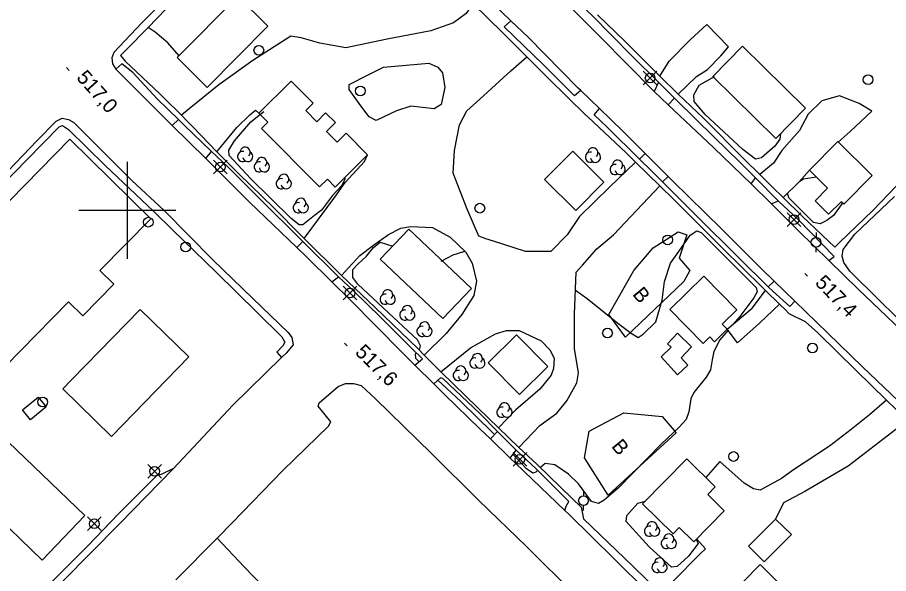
# Model space of a CAD drawing. Extents: x 347312 to 350503, y 6073086 to 6076432.
# Drawn here: x 348477.3 to 348656.9, y 6074525.1 to 6074639.7 of the extents above; entities that cross this region are included whole.
import ezdxf

# ---------------------------------------------------------------- set-up
doc = ezdxf.new("R2010")
doc.units = 0
for name, color, linetype in [('Level 19', 7, 'Continuous'), ('Level 2', 7, 'Continuous'), ('Level 21', 7, 'Continuous'), ('Level 22', 7, 'Continuous'), ('Level 3', 7, 'Continuous'), ('Level 31', 7, 'Continuous'), ('Level 36', 7, 'Continuous'), ('Level 44', 7, 'Continuous'), ('Level 61', 7, 'Continuous')]:
    doc.layers.add(name, color=color, linetype=linetype)

msp = doc.modelspace()

# ---------------------------------------------------------------- linework, layer by layer
at = {"layer": 'Level 19'}
for points in [[(348571.27, 6074642.55), (348569.89, 6074640.54), (348567.22, 6074638.6), (348562.56, 6074636.96), (348553.59, 6074635.25), (348545.07, 6074633.48), (348539.66, 6074634.4), (348535.86, 6074635.53), (348533.71, 6074635.86), (348525.85, 6074630.85), (348518.9, 6074625.84), (348512.73, 6074620.87), (348511.18, 6074619.56)], [(348609.76, 6074627.64), (348611.68, 6074630.73), (348616.03, 6074635.07), (348619.46, 6074638.28)], [(348613.55, 6074623.88), (348617.35, 6074627.53), (348619.61, 6074628.97), (348622.39, 6074631.8), (348623.91, 6074633.66), (348619.46, 6074638.28)], [(348510.69, 6074631.82), (348508.33, 6074634.48), (348505.77, 6074636.66), (348504.27, 6074637.66)], [(348604.8, 6074609.9), (348599.4, 6074604.73), (348593.23, 6074598.7), (348590.65, 6074594.94), (348587.3, 6074591.48), (348582.06, 6074591.47), (348575.53, 6074593.64), (348573.93, 6074594.12), (348572.48, 6074594.65), (348570.09, 6074600.23), (348567.17, 6074607.64), (348567.17, 6074607.64), (348567.49, 6074612.31), (348568.52, 6074617.58), (348570, 6074620.5), (348572.67, 6074622.89), (348579.08, 6074628.74), (348582.4, 6074631.58)], [(348552.8, 6074629.44), (348562.18, 6074630.26), (348564.04, 6074629.47), (348565.01, 6074628.3), (348565.44, 6074625.25), (348564.69, 6074621.81), (348563.26, 6074620.91), (348558.47, 6074621.44), (348555.47, 6074620.44), (348551.29, 6074618.51), (348549.83, 6074619.27), (348548.18, 6074621.52), (348545.72, 6074624.85), (348545.73, 6074625.92), (348549.64, 6074627.91), (348552.8, 6074629.44)], [(348609.52, 6074626.37), (348608.59, 6074624.43)], [(348646.58, 6074614.05), (348649.03, 6074616.24), (348653.46, 6074620.37), (348650.91, 6074621.99), (348646.83, 6074623.54), (348643.18, 6074622.53), (348640.37, 6074619.81), (348638.56, 6074616.39), (348634.91, 6074612.28), (348633.22, 6074609.72), (348630.38, 6074607.35)], [(348611.5, 6074621.72), (348612.84, 6074623.08)], [(348518.48, 6074612), (348522.61, 6074617.07), (348525.29, 6074619.63), (348526.43, 6074620.64), (348527.12, 6074619.99)], [(348510.54, 6074618.67), (348509.27, 6074617.44)], [(348516.22, 6074610.68), (348517.33, 6074612.11)], [(348536.46, 6074594.14), (348542.77, 6074602.71), (348544.92, 6074605.73), (348548.93, 6074610.02), (348549.55, 6074611.41)], [(348605.63, 6074610.5), (348606.78, 6074611.68)], [(348635.21, 6074602.62), (348638.52, 6074605.86), (348640.66, 6074608.24)], [(348610.33, 6074605.85), (348611.5, 6074606.94)], [(348628.61, 6074605.45), (348629.54, 6074606.65)], [(348609.82, 6074605), (348600.22, 6074594.96)], [(348632.8, 6074601.29), (348634.2, 6074601.93)], [(348544.16, 6074586.55), (348547.92, 6074590.7), (348550.73, 6074592.83), (348553.87, 6074595.01), (348556.42, 6074596.33), (348558.41, 6074596.64), (348562.94, 6074596.43), (348566.59, 6074594.48), (348569.76, 6074591.39), (348571.08, 6074589.08), (348571.98, 6074585.37), (348571.44, 6074582.41), (348568.97, 6074578.51), (348565.73, 6074574.57), (348561.21, 6074570.16)], [(348580.75, 6074551.15), (348585.03, 6074555.66), (348588.53, 6074558.22), (348590.63, 6074560.74), (348592.67, 6074564.43), (348593.05, 6074566.53), (348592.22, 6074571.51), (348592.21, 6074578.56), (348592.51, 6074587.23), (348593.87, 6074588.67), (348596.78, 6074592.03), (348600.22, 6074594.96)], [(348534.97, 6074592.31), (348536.2, 6074593.56)], [(348542.15, 6074585.27), (348543.52, 6074586.29)], [(348632.15, 6074584.23), (348633.39, 6074585.38)], [(348623.7, 6074575.5), (348628.82, 6074579.81), (348631.6, 6074583.46)], [(348634.47, 6074580.64), (348630.32, 6074576.7), (348625.8, 6074572.67), (348623.7, 6074575.5)], [(348564.65, 6074566.68), (348570.78, 6074571.68), (348575.9, 6074574.54), (348578.17, 6074575.24), (348580.79, 6074575.24), (348585.35, 6074573.09), (348587.11, 6074571.24), (348588.03, 6074569.51), (348587.89, 6074567.42), (348587.4, 6074566.02), (348585.02, 6074563.11), (348580.07, 6074558.87), (348576.55, 6074555.15)], [(348656.55, 6074560.84), (348653.01, 6074557.85), (348649.23, 6074554.83), (348644.75, 6074551.37), (348637.33, 6074546.49), (348634.89, 6074544.74), (348630.5, 6074542.34), (348629.09, 6074542.59), (348627.15, 6074543.76), (348622.18, 6074548.21), (348619.28, 6074544.92)], [(348660.57, 6074556.94), (348658.45, 6074554.84), (348648.59, 6074547.3), (348639.7, 6074542.02), (348635.29, 6074539.75), (348633.66, 6074536.38)], [(348576.35, 6074554.44), (348574.88, 6074552.88)], [(348578.95, 6074548.94), (348580.2, 6074550.55)], [(348610.13, 6074520.9), (348612.35, 6074523.37), (348618.15, 6074529.3), (348619.17, 6074530.24), (348617.39, 6074532.25)]]:
    msp.add_lwpolyline(points, dxfattribs=at)
at = {"layer": 'Level 2'}
for points in [[(348634.64, 6074615.8), (348634.54, 6074614.63), (348633.47, 6074613.2), (348630.73, 6074610.77), (348629.48, 6074610.52), (348626.9, 6074612.49), (348619.11, 6074619.71), (348616.88, 6074622.37), (348616.78, 6074623.76), (348617.89, 6074625.76), (348621.07, 6074627.57)], [(348544.91, 6074606.5), (348544.2, 6074605.06), (348542.29, 6074603.06), (348540.07, 6074600), (348538.6, 6074598.9), (348536.19, 6074597.02), (348535.4, 6074597.01), (348533.77, 6074598.32), (348525.41, 6074606.53), (348521.02, 6074611.28), (348520.9, 6074612.37), (348522.08, 6074614.3), (348525.46, 6074618.2), (348528.13, 6074620.32)], [(348638.63, 6074605.98), (348639.41, 6074606.44), (348642.1, 6074606.85)], [(348647.49, 6074601.61), (348645.58, 6074598.94), (348644.19, 6074597.9), (348642.82, 6074597.16), (348641.48, 6074597.49), (348636.41, 6074602.58), (348636.08, 6074603.48)], [(348592.39, 6074583.51), (348594.82, 6074581.83), (348601.12, 6074576.71), (348603.91, 6074574.64), (348605.29, 6074573.8), (348606.36, 6074574.43), (348608.97, 6074577.02), (348610.29, 6074581.46), (348610.76, 6074585.33), (348612.02, 6074589.06), (348613.68, 6074591.51), (348616.06, 6074594.85), (348617.44, 6074595.74), (348618.28, 6074595.38), (348626.29, 6074587.41), (348629.62, 6074584.07), (348629.84, 6074583.19), (348629.15, 6074581.94), (348626.29, 6074578.07), (348624.85, 6074576.47)], [(348560.19, 6074571.19), (348560.27, 6074571.26), (348560.45, 6074572.09), (348559.83, 6074573.3), (348553.85, 6074578.84), (348547.55, 6074584.77), (348546.5, 6074586.16), (348546.5, 6074587.76), (348547.53, 6074588.9), (348549.34, 6074590.55), (348550.79, 6074592.3), (348552.12, 6074593.41), (348554.77, 6074592.62)], [(348564.74, 6074589.5), (348567.19, 6074590.83), (348569.56, 6074591.58)], [(348623.85, 6074575.3), (348622.19, 6074573.3), (348620.9, 6074570.88), (348620.61, 6074569.17), (348620.22, 6074567.1), (348619.36, 6074565.58), (348616.78, 6074562.48), (348616.16, 6074561.16), (348615.79, 6074558.44), (348615.22, 6074556.9), (348613.78, 6074555.29), (348610.08, 6074551.78), (348601.28, 6074542.79), (348598.32, 6074540.3), (348597.17, 6074539.61), (348595.68, 6074539.96), (348593.02, 6074543.6), (348590.94, 6074545.6), (348588.14, 6074547.52), (348586.14, 6074547.84), (348585.19, 6074547.03), (348585.13, 6074546.97)], [(348560.12, 6074568.8), (348559.5, 6074569.42), (348559.39, 6074570.4), (348559.61, 6074570.61)], [(348575.73, 6074553.79), (348575.31, 6074554.24), (348568.75, 6074560.62), (348564.03, 6074564.97)], [(348584.6, 6074546.39), (348584.25, 6074546.01), (348583.58, 6074545.82), (348582.28, 6074546.74), (348579.54, 6074549.69)], [(348617.28, 6074532.14), (348617.7, 6074531.31), (348615.68, 6074528.7), (348613.37, 6074526.61), (348612.21, 6074526.47), (348607.59, 6074530.68), (348602.84, 6074535.85), (348602.97, 6074537.11), (348605.27, 6074539.65), (348606.8, 6074540.08)]]:
    msp.add_lwpolyline(points, dxfattribs=at)
at = {"layer": 'Level 21'}
for points in [[(348515.45, 6074651.25), (348503.03, 6074638.6), (348497.2, 6074632.49), (348496.82, 6074631.41), (348496.96, 6074630.15), (348497.61, 6074629.09)], [(348585.9, 6074647.36), (348597.48, 6074635.74), (348608.59, 6074624.43), (348611.5, 6074621.72), (348620.94, 6074612.88), (348628.61, 6074605.45), (348632.8, 6074601.29), (348638.41, 6074595.71), (348644.63, 6074589.63), (348650.66, 6074583.73), (348659.54, 6074575.29), (348666.46, 6074568.38), (348672.58, 6074562.54), (348683.78, 6074551.29), (348693.48, 6074542.03), (348699.01, 6074536.99), (348703.23, 6074533.43), (348709.02, 6074529.06), (348713.88, 6074525.73), (348720.08, 6074521.78)], [(348700.94, 6074521.6), (348696.23, 6074525.29), (348688.7, 6074531.75), (348683.85, 6074536.15), (348675.87, 6074543.97), (348668.41, 6074551.33), (348660.4, 6074559.28), (348651.6, 6074567.72), (348644.39, 6074574.69), (348637.6, 6074581.26), (348633.39, 6074585.38), (348630.78, 6074587.95), (348622.53, 6074596.18), (348612.37, 6074606.07), (348611.5, 6074606.94), (348606.78, 6074611.68), (348602.12, 6074616.35), (348597.32, 6074620.95), (348593.47, 6074624.65), (348592.92, 6074625.17), (348582.64, 6074635.66), (348579.1, 6074639.02), (348575.63, 6074642.3)], [(348497.61, 6074629.09), (348508.76, 6074617.94), (348509.27, 6074617.44), (348516.22, 6074610.68), (348525.21, 6074601.67), (348534.97, 6074592.31), (348537.07, 6074590.29), (348542.15, 6074585.27), (348545.95, 6074581.51), (348556.65, 6074570.7), (348559.3, 6074568.09), (348563.23, 6074564.21), (348565.41, 6074562.06), (348572.78, 6074554.91), (348574.88, 6074552.88), (348578.95, 6074548.94), (348580.07, 6074547.85), (348590.18, 6074538.17), (348591.07, 6074537.32), (348600.42, 6074528.14), (348607.13, 6074521.51)], [(348469.49, 6074601.91), (348481.4, 6074614.36), (348485.31, 6074618.34), (348486.56, 6074618.93), (348487.89, 6074618.68), (348488.95, 6074618.04), (348500.94, 6074606.15), (348507.63, 6074599.91), (348517.64, 6074589.78), (348525.85, 6074581.8), (348533.17, 6074574.81), (348533.94, 6074573.79), (348534.17, 6074572.24), (348532.72, 6074570.56), (348531.81, 6074569.67), (348521.75, 6074559.81), (348509.51, 6074546.79), (348498.4, 6074535.4), (348486.67, 6074523.48), (348477.54, 6074514.21), (348467.11, 6074503.62)], [(348510.02, 6074523.86), (348518.53, 6074532.45), (348521.7, 6074535.65), (348532.09, 6074546.37), (348541.45, 6074555.53), (348541.93, 6074556.39), (348539.34, 6074559.6), (348539.57, 6074560.32), (348543.46, 6074563.67), (348544.99, 6074564.27), (348546.63, 6074564.29), (348548.23, 6074563.89), (348551.19, 6074561.14), (348562.72, 6074549.9), (348572.49, 6074540.22), (348582.31, 6074530.75), (348592.37, 6074520.72)]]:
    msp.add_lwpolyline(points, dxfattribs=at)
at = {"layer": 'Level 22'}
for points in [[(348644.63, 6074589.63), (348645.76, 6074590.43), (348638.36, 6074598), (348634.2, 6074601.93), (348629.54, 6074606.65), (348626.18, 6074609.98), (348621.01, 6074615.04), (348613.24, 6074622.69), (348612.84, 6074623.08), (348609.52, 6074626.37), (348604.07, 6074631.76), (348595.67, 6074640.26), (348589.53, 6074646.04), (348583.8, 6074651.86), (348576.02, 6074659.61), (348567.93, 6074667.1), (348560.07, 6074674.86), (348551.21, 6074683.54), (348550.14, 6074682.56)], [(348507.94, 6074641.43), (348504.27, 6074637.66), (348499.75, 6074633.02), (348498.62, 6074631.84), (348499.55, 6074630.72), (348506.73, 6074623.98), (348508.94, 6074621.8), (348509.86, 6074620.89), (348511.18, 6074619.56)], [(348577.37, 6074636.63), (348571.27, 6074642.55)], [(348645.86, 6074592.42), (348639.21, 6074598.72), (348635.21, 6074602.62), (348632.98, 6074604.79), (348630.38, 6074607.35), (348627.21, 6074610.48), (348618.78, 6074618.93), (348613.55, 6074623.88), (348609.76, 6074627.64), (348602.54, 6074634.81), (348596.95, 6074640.28)], [(348682.73, 6074639.9), (348687.55, 6074635.08), (348678, 6074625.15), (348673.68, 6074620.68), (348668.17, 6074615.29), (348661.75, 6074608.3), (348653.61, 6074599.86), (348646.9, 6074593.39), (348645.86, 6074592.42)], [(348593.47, 6074624.65), (348592.21, 6074623.54), (348585.72, 6074630), (348577.67, 6074637.81), (348577.67, 6074637.81), (348579.1, 6074639.02)], [(348660.22, 6074557.27), (348656.55, 6074560.84), (348650.23, 6074566.97), (348642.36, 6074574.75), (348639.81, 6074577), (348636.48, 6074578.67), (348635.69, 6074579.45), (348634.47, 6074580.64), (348631.6, 6074583.46), (348630.86, 6074584.18), (348622.79, 6074592.1), (348618.12, 6074596.77), (348614.46, 6074600.42), (348612.74, 6074602.15), (348609.82, 6074605), (348604.8, 6074609.9), (348602.84, 6074611.81), (348594.99, 6074619.18), (348594.36, 6074619.78), (348590.92, 6074623.14), (348586.43, 6074627.53), (348582.4, 6074631.58), (348577.37, 6074636.63)], [(348559.3, 6074568.09), (348560.83, 6074569.4), (348558.83, 6074571.39), (348552.23, 6074577.98), (348546.63, 6074583.36), (348543.52, 6074586.29), (348536.2, 6074593.56), (348535.78, 6074593.98), (348527.55, 6074602.17), (348520.71, 6074608.95), (348517.33, 6074612.11), (348511.72, 6074617.53), (348510.54, 6074618.67), (348506.15, 6074622.96), (348501.15, 6074628.34), (348498.89, 6074630.16), (348497.61, 6074629.09)], [(348509.86, 6074620.89), (348513.52, 6074617.21), (348518.48, 6074612), (348523, 6074607.49), (348530.12, 6074600.56), (348535.89, 6074594.7), (348536.46, 6074594.14), (348544.16, 6074586.55), (348551.09, 6074579.93), (348559.94, 6074571.44), (348561.21, 6074570.16), (348564.65, 6074566.68), (348572.32, 6074559.25), (348576.55, 6074555.15), (348580.75, 6074551.15), (348584.49, 6074547.58), (348591.67, 6074540.66), (348593.56, 6074538.84), (348594.08, 6074536.39), (348604.2, 6074526.65), (348610.13, 6074520.9)], [(348637.6, 6074581.26), (348636.6, 6074580.16), (348633.07, 6074583.33), (348632.15, 6074584.23), (348626.1, 6074590.2), (348617.35, 6074598.84), (348610.33, 6074605.85), (348608.2, 6074607.98), (348605.63, 6074610.5), (348598.91, 6074617.1), (348598.91, 6074617.1), (348596.22, 6074619.62), (348597.32, 6074620.95)], [(348428.49, 6074563.55), (348429.45, 6074562.31), (348432.6, 6074564.78), (348438.83, 6074569.66), (348442.48, 6074573.14), (348444.29, 6074574.86), (348452.86, 6074583.28), (348460.87, 6074591.39), (348469.48, 6074600.38), (348479.29, 6074610.38), (348485.96, 6074617.2), (348486.64, 6074617.47), (348487.88, 6074616.61), (348495.41, 6074609.18), (348505.44, 6074599.74), (348509.38, 6074595.9), (348518.32, 6074587.24), (348526.75, 6074578.9), (348531.89, 6074573.89), (348532.5, 6074572.8), (348532.06, 6074572.06), (348530.81, 6074570.77), (348531.81, 6074569.67)], [(348658.53, 6074578.05), (348654.88, 6074581.59), (348648.97, 6074587.45), (348647.69, 6074589.26), (348647.39, 6074590.53), (348647.59, 6074591.91), (348650, 6074595.07), (348658.16, 6074602.84)], [(348590.18, 6074538.17), (348590.46, 6074539.01), (348591, 6074539.99), (348584.37, 6074546.62), (348580.2, 6074550.55), (348576.35, 6074554.44), (348572.71, 6074558.11), (348565.07, 6074565.33), (348564.59, 6074565.5), (348563.23, 6074564.21)], [(348509.51, 6074546.79), (348507.14, 6074545.64), (348506, 6074545.29), (348498.14, 6074537.39), (348491.84, 6074530.88), (348479.63, 6074518.63), (348472.82, 6074511.54)], [(348585.91, 6074452.95), (348585.14, 6074462.02), (348581.31, 6074468.96), (348575.58, 6074478.56), (348572.44, 6074484.87), (348565.54, 6074491.35), (348559.58, 6074496.35), (348551.01, 6074502.49), (348543.84, 6074507.68), (348531.59, 6074518.78), (348524.06, 6074526.56), (348518.53, 6074532.45), (348518.53, 6074532.45)]]:
    msp.add_lwpolyline(points, dxfattribs=at)
at = {"layer": 'Level 3'}
for p, q in [((348487.48, 6074629.38), (348488.01, 6074628.78)), ((348639.65, 6074586.98), (348640.21, 6074586.41)), ((348544.77, 6074572.6), (348545.34, 6074572.03))]:
    msp.add_line(p, q, dxfattribs=at)
at = {"layer": 'Level 31'}
for points in [[(348529, 6074637.94), (348516.5, 6074625.31), (348510.31, 6074631.44), (348522.81, 6074644.07), (348529, 6074637.94)], [(348633.72, 6074614.78), (348620.73, 6074627.57), (348626.84, 6074633.77), (348639.83, 6074620.99), (348633.72, 6074614.78)], [(348541.07, 6074616.21), (348543.27, 6074613.99), (348545.14, 6074615.85), (348549.55, 6074611.41), (348542.87, 6074604.76), (348541.25, 6074606.39), (348539.64, 6074604.79), (348527.67, 6074616.82), (348528.98, 6074618.12), (348527.12, 6074619.99), (348533.76, 6074626.61), (348538.32, 6074622.03), (348536.79, 6074620.51), (348539.05, 6074618.24), (348540.86, 6074620.08), (348542.9, 6074618.08), (348541.07, 6074616.21)], [(348444.97, 6074570.61), (348488.13, 6074614.63), (348504.85, 6074598.24), (348494.37, 6074587.55), (348497.21, 6074584.77), (348490.83, 6074578.26), (348487.88, 6074581.15), (348461.58, 6074554.33), (348444.97, 6074570.61)], [(348646.49, 6074614.14), (348653.56, 6074607.15), (348647.71, 6074601.23), (348647.17, 6074601.76), (348644.59, 6074599.17), (348641.79, 6074601.94), (348644.38, 6074604.56), (348640.66, 6074608.24), (348646.49, 6074614.14)], [(348592.45, 6074599.93), (348586.02, 6074606.33), (348591.83, 6074612.17), (348598.26, 6074605.78), (348592.45, 6074599.93)], [(348558.03, 6074596.12), (348570.93, 6074583.87), (348565.05, 6074577.68), (348552.15, 6074589.93), (348558.03, 6074596.12)], [(348620.11, 6074573.89), (348618.72, 6074572.52), (348611.85, 6074579.53), (348618.86, 6074586.39), (348625.65, 6074579.47), (348622.67, 6074576.55), (348623.7, 6074575.5), (348621.05, 6074572.91), (348620.11, 6074573.89)], [(348488.51, 6074565.04), (348502.67, 6074579.56), (348512.71, 6074569.77), (348496.77, 6074553.4), (348486.72, 6074563.19), (348488.51, 6074565.04)], [(348580.87, 6074562.02), (348574.41, 6074568.53), (348580.25, 6074574.32), (348586.71, 6074567.81), (348580.87, 6074562.02)], [(348612.11, 6074571.76), (348611.34, 6074572.5), (348613.4, 6074574.66), (348616.35, 6074571.84), (348614.19, 6074569.59), (348615.57, 6074568.09), (348613.4, 6074566.1), (348610.04, 6074569.79), (348612.11, 6074571.76)], [(348483.27, 6074559.48), (348480.06, 6074556.85), (348478.41, 6074558.87), (348481.62, 6074561.49), (348483.27, 6074559.48)], [(348471.15, 6074538.75), (348468.74, 6074536.24), (348463.89, 6074540.91), (348466.26, 6074543.38), (348466.56, 6074543.09), (348475.43, 6074552.31), (348491.28, 6074537.08), (348482.44, 6074527.89), (348471.15, 6074538.75)], [(348606.23, 6074539.49), (348615.32, 6074548.8), (348621.22, 6074543.03), (348619.66, 6074541.43), (348623.08, 6074538.08), (348616.83, 6074531.68), (348613.78, 6074534.66), (348612.51, 6074533.36), (348606.23, 6074539.49)], [(348628.07, 6074530.77), (348633.66, 6074536.38), (348636.9, 6074533.16), (348631.31, 6074527.55), (348628.07, 6074530.77)], [(348630.45, 6074526.98), (348637.03, 6074520.5), (348630.01, 6074513.38), (348623.44, 6074519.86), (348630.45, 6074526.98)]]:
    msp.add_lwpolyline(points, dxfattribs=at)
at = {"layer": 'Level 36'}
for p, q in [((348606.38, 6074625.82), (348609.2, 6074628.64)), ((348606.38, 6074628.64), (348609.2, 6074625.82)), ((348517.75, 6074607.47), (348520.57, 6074610.29)), ((348517.75, 6074610.29), (348520.57, 6074607.47)), ((348636.03, 6074596.67), (348638.85, 6074599.49)), ((348636.03, 6074599.49), (348638.85, 6074596.67)), ((348642.01, 6074595.38), (348642.01, 6074594.38)), ((348642.01, 6074591.38), (348642.01, 6074592.38)), ((348544.51, 6074581.51), (348547.33, 6074584.33)), ((348544.51, 6074584.33), (348547.33, 6074581.51)), ((348579.52, 6074547.24), (348582.34, 6074550.06)), ((348579.52, 6074550.06), (348582.34, 6074547.24)), ((348504.21, 6074544.81), (348507.03, 6074547.63)), ((348504.21, 6074547.63), (348507.03, 6074544.81)), ((348594.05, 6074542.14), (348594.05, 6074541.14)), ((348594.05, 6074538.14), (348594.05, 6074539.14)), ((348491.79, 6074533.99), (348494.61, 6074536.81)), ((348491.79, 6074536.81), (348494.61, 6074533.99))]:
    msp.add_line(p, q, dxfattribs=at)
for centre in [(348527.12, 6074632.95), (348607.79, 6074627.23), (348652.73, 6074626.89), (348548.05, 6074624.57), (348519.16, 6074608.88), (348572.68, 6074600.42), (348504.33, 6074597.54), (348637.44, 6074598.08), (348611.4, 6074593.89), (348512.05, 6074592.41), (348642.01, 6074593.39), (348545.92, 6074582.92), (348599, 6074574.69), (348641.26, 6074571.63), (348482.56, 6074560.49), (348624.98, 6074549.26), (348580.93, 6074548.65), (348505.62, 6074546.22), (348594.05, 6074540.15), (348493.2, 6074535.4)]:
    msp.add_circle(centre, 1, dxfattribs=at)
at = {"layer": 'Level 44'}
for points in [[(348614.74, 6074585.32), (348602.69, 6074573.83), (348599.25, 6074578.52), (348604.46, 6074587.59), (348608.38, 6074592.26), (348613.58, 6074595.57), (348615.32, 6074594.91), (348613.76, 6074590.11), (348616, 6074587.6), (348614.74, 6074585.32)], [(348613.17, 6074554.16), (348599.13, 6074541.29), (348594.23, 6074548.99), (348595.2, 6074554.5), (348602.4, 6074558.28), (348610.27, 6074557.48), (348613.17, 6074554.16)]]:
    msp.add_lwpolyline(points, dxfattribs=at)
for centre, start, end in [((348524.3, 6074611.95), 314.0633, 179.7519), ((348595.99, 6074611.81), 314.0633, 179.7519), ((348523.78, 6074611.05), 76.8848, 299.5691), ((348524.83, 6074611.05), 192.2171, 59.6742), ((348595.47, 6074610.91), 76.8848, 299.5691), ((348596.52, 6074610.91), 192.2171, 59.6742), ((348527.2, 6074608.93), 76.8848, 299.5691), ((348527.72, 6074609.83), 314.0633, 179.7519), ((348528.25, 6074608.93), 192.2171, 59.6742), ((348600.56, 6074608.38), 76.8848, 299.5691), ((348601.08, 6074609.28), 314.0633, 179.7519), ((348601.61, 6074608.38), 192.2171, 59.6742), ((348532.25, 6074606.36), 314.0633, 179.7519), ((348531.73, 6074605.46), 76.8848, 299.5691), ((348532.78, 6074605.46), 192.2171, 59.6742), ((348535.75, 6074601.42), 314.0633, 179.7519), ((348535.23, 6074600.52), 76.8848, 299.5691), ((348536.28, 6074600.52), 192.2171, 59.6742), ((348553.15, 6074581.67), 76.8848, 299.5691), ((348553.67, 6074582.57), 314.0633, 179.7519), ((348554.2, 6074581.67), 192.2171, 59.6742), ((348557.72, 6074579.31), 314.0633, 179.7519), ((348557.2, 6074578.41), 76.8848, 299.5691), ((348558.25, 6074578.41), 192.2171, 59.6742), ((348561.27, 6074575.94), 314.0633, 179.7519), ((348560.75, 6074575.04), 76.8848, 299.5691), ((348561.8, 6074575.04), 192.2171, 59.6742), ((348571.64, 6074568.53), 76.8848, 299.5691), ((348572.16, 6074569.43), 314.0633, 179.7519), ((348568.75, 6074566.86), 314.0633, 179.7519), ((348572.69, 6074568.53), 192.2171, 59.6742), ((348568.23, 6074565.96), 76.8848, 299.5691), ((348569.28, 6074565.96), 192.2171, 59.6742), ((348577.22, 6074558.39), 76.8848, 299.5691), ((348577.74, 6074559.29), 314.0633, 179.7519), ((348578.27, 6074558.39), 192.2171, 59.6742), ((348608.18, 6074534.79), 314.0633, 179.7519), ((348607.66, 6074533.89), 76.8848, 299.5691), ((348608.71, 6074533.89), 192.2171, 59.6742), ((348611.11, 6074531.35), 76.8848, 299.5691), ((348611.63, 6074532.25), 314.0633, 179.7519), ((348612.16, 6074531.35), 192.2171, 59.6742), ((348609.73, 6074527.33), 314.0633, 179.7519), ((348609.21, 6074526.43), 76.8848, 299.5691), ((348610.26, 6074526.43), 192.2171, 59.6742)]:
    msp.add_arc(centre, 1.05, start, end, dxfattribs=at)
at = {"layer": 'Level 61'}
for p, q in [((348500, 6074610), (348500, 6074590)), ((348490, 6074600), (348510, 6074600))]:
    msp.add_line(p, q, dxfattribs=at)

# ---------------------------------------------------------------- texts
at = {"layer": 'Level 3'}
for s, rotation, p in [('517,0', 311.7242, (348489.37, 6074627.21)), ('517,4', 314.1267, (348641.63, 6074584.89)), ('517,6', 315.3465, (348546.8, 6074570.54))]:
    msp.add_text(s, height=3, rotation=rotation, dxfattribs=at).set_placement(p)
at = {"layer": 'Level 44'}
for p in [(348604.01, 6074582.64), (348599.67, 6074551.31)]:
    msp.add_text('B', height=3, rotation=309.568, dxfattribs=at).set_placement(p)

doc.saveas('drawing.dxf')
